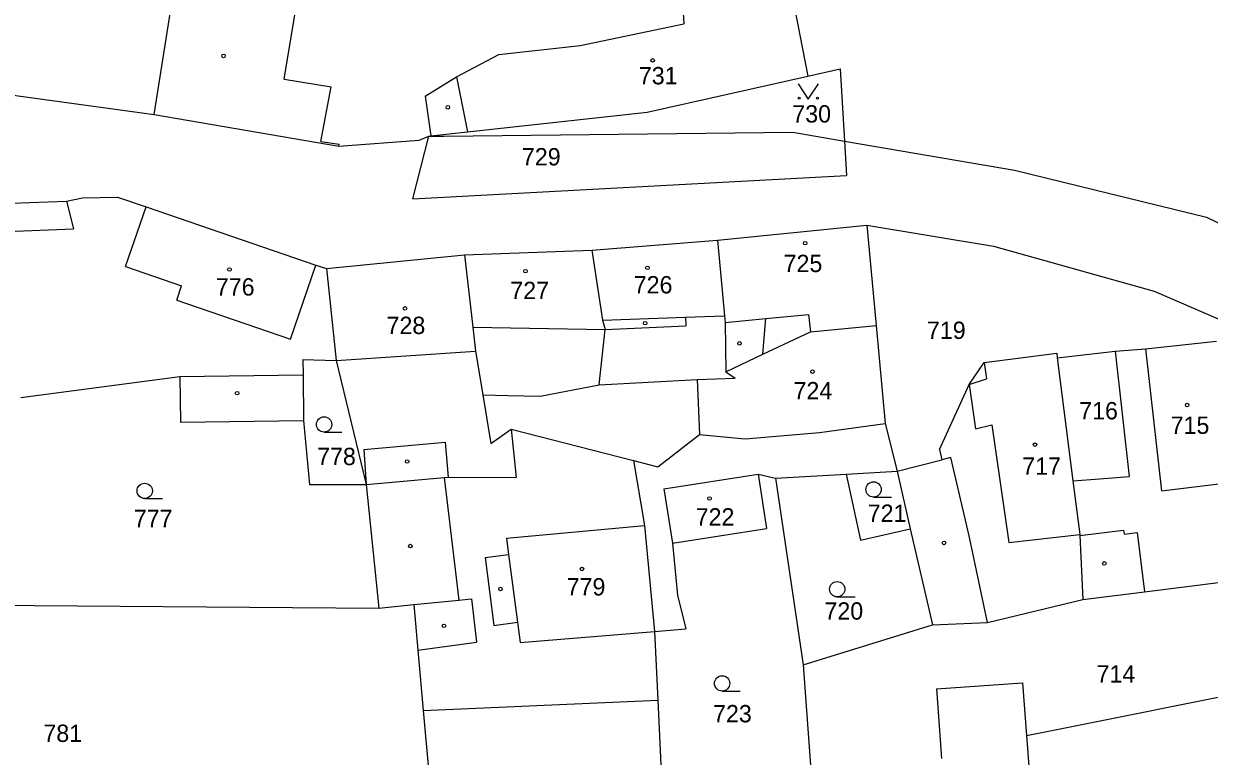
# Model space of a CAD drawing. Extents: x -779596 to -776743, y -1030330 to -1024513.
# Drawn here: x -777938.4 to -777822.3, y -1025045.8 to -1024974 of the extents above; entities that cross this region are included whole.
import ezdxf

# ---------------------------------------------------------------- set-up
doc = ezdxf.new("R2010")
doc.units = 0
for name, color, linetype in [('hranice parcel', 7, 'Continuous'), ('hranice vnitřní', 7, 'Continuous'), ('kultura', 7, 'Continuous'), ('č_pacel stav_', 7, 'Continuous'), ('č_parcel poz_', 7, 'Continuous')]:
    doc.layers.add(name, color=color, linetype=linetype)

msp = doc.modelspace()

# ---------------------------------------------------------------- linework, layer by layer
at = {"layer": 'hranice parcel'}
for points in [[(-777925.63, -1024982.94), (-777923.72, -1024970.75)], [(-777863.14, -1024971.29), (-777861.63, -1024979.18)], [(-777877.36, -1024982.71), (-777861.63, -1024979.18)], [(-777861.63, -1024979.18), (-777858.44, -1024978.48)], [(-777858.44, -1024978.48), (-777858.03, -1024985.54)], [(-777942.33, -1024980.67), (-777925.63, -1024982.94)], [(-777925.63, -1024982.94), (-777907.56, -1024986.06)], [(-777894.94, -1024984.64), (-777877.36, -1024982.71)], [(-777900.32, -1024991.19), (-777898.73, -1024985.06)], [(-777899.7, -1024985.44), (-777898.73, -1024985.06)], [(-777898.73, -1024985.06), (-777898.54, -1024985.04)], [(-777898.73, -1024985.06), (-777897.24, -1024985.05)], [(-777898.54, -1024985.04), (-777894.94, -1024984.64)], [(-777897.24, -1024985.05), (-777863.08, -1024984.68)], [(-777863.08, -1024984.68), (-777858.03, -1024985.54)], [(-777907.56, -1024986.06), (-777899.7, -1024985.44)], [(-777858.03, -1024985.54), (-777841.37, -1024988.39)], [(-777858.03, -1024985.54), (-777857.83, -1024988.91)], [(-777841.37, -1024988.39), (-777822.56, -1024993.01)], [(-777900.32, -1024991.19), (-777857.83, -1024988.91)], [(-777934.22, -1024991.43), (-777932.65, -1024991.12)], [(-777932.65, -1024991.12), (-777929.23, -1024991.04)], [(-777929.23, -1024991.04), (-777926.44, -1024991.99)], [(-777946.82, -1024991.9), (-777934.22, -1024991.43)], [(-777926.44, -1024991.99), (-777909.8, -1024997.69)], [(-777822.56, -1024993.01), (-777806.92, -1025000.57)], [(-777870.46, -1024995.25), (-777855.85, -1024993.78)], [(-777855.85, -1024993.78), (-777854.94, -1025003.61)], [(-777855.85, -1024993.78), (-777843.44, -1024995.84)], [(-777882.77, -1024996.22), (-777870.46, -1024995.25)], [(-777870.46, -1024995.25), (-777869.78, -1025002.67)], [(-777908.76, -1024998.04), (-777895.26, -1024996.7)], [(-777895.26, -1024996.7), (-777882.77, -1024996.22)], [(-777895.26, -1024996.7), (-777894.44, -1025003.76)], [(-777882.77, -1024996.22), (-777881.74, -1025003.09)], [(-777843.44, -1024995.84), (-777827.68, -1025000.26)], [(-777909.8, -1024997.69), (-777908.76, -1024998.04)], [(-777908.76, -1024998.04), (-777907.8, -1025007.03)], [(-777827.68, -1025000.26), (-777811.54, -1025007.24)], [(-777869.78, -1025002.67), (-777869.72, -1025003.31)], [(-777894.44, -1025003.76), (-777894.17, -1025006.14)], [(-777881.74, -1025003.09), (-777881.48, -1025003.99)], [(-777869.72, -1025003.31), (-777869.65, -1025008.14)], [(-777861.37, -1025004.23), (-777854.94, -1025003.61)], [(-777854.94, -1025003.61), (-777854.03, -1025013.21)], [(-777882.07, -1025009.44), (-777881.48, -1025003.99)], [(-777866.04, -1025006.43), (-777861.37, -1025004.23)], [(-777894.17, -1025006.14), (-777893.46, -1025010.42)], [(-777836.06, -1025006.64), (-777831.52, -1025006.12)], [(-777831.52, -1025006.12), (-777828.56, -1025005.89)], [(-777831.52, -1025006.12), (-777830.13, -1025018.41)], [(-777828.56, -1025005.89), (-777821.59, -1025005.14)], [(-777911.08, -1025006.95), (-777907.8, -1025007.03)], [(-777911.08, -1025006.95), (-777911.06, -1025008.45)], [(-777907.8, -1025007.03), (-777904.89, -1025019.18)], [(-777869.65, -1025008.14), (-777866.04, -1025006.43)], [(-777845.83, -1025009.4), (-777844.36, -1025007.25)], [(-777844.36, -1025007.25), (-777837.24, -1025006.31)], [(-777837.24, -1025006.31), (-777837.18, -1025006.77)], [(-777837.18, -1025006.77), (-777836.06, -1025006.64)], [(-777837.18, -1025006.77), (-777835.65, -1025018.83)], [(-777911.06, -1025008.45), (-777911, -1025012.93)], [(-777869.65, -1025008.14), (-777868.74, -1025008.78)], [(-777938.7, -1025010.66), (-777923.12, -1025008.6)], [(-777923.12, -1025008.6), (-777923.06, -1025013.08)], [(-777887.85, -1025010.55), (-777882.07, -1025009.44)], [(-777882.07, -1025009.44), (-777872.45, -1025008.91)], [(-777872.45, -1025008.91), (-777868.74, -1025008.78)], [(-777872.45, -1025008.91), (-777872.23, -1025014.29)], [(-777848.73, -1025015.76), (-777845.83, -1025009.4)], [(-777893.46, -1025010.42), (-777892.67, -1025015.16)], [(-777893.46, -1025010.42), (-777891.01, -1025010.48)], [(-777891.01, -1025010.48), (-777887.85, -1025010.55)], [(-777923.06, -1025013.08), (-777911, -1025012.93)], [(-777911, -1025012.93), (-777910.42, -1025019.18)], [(-777860.46, -1025014.08), (-777854.03, -1025013.21)], [(-777854.03, -1025013.21), (-777852.87, -1025017.87)], [(-777892.67, -1025015.16), (-777890.67, -1025013.76)], [(-777890.67, -1025013.76), (-777890.19, -1025018.5)], [(-777876.31, -1025017.45), (-777872.23, -1025014.29)], [(-777872.23, -1025014.29), (-777867.76, -1025014.72)], [(-777867.76, -1025014.72), (-777860.46, -1025014.08)], [(-777848.73, -1025015.76), (-777848.48, -1025016.78)], [(-777878.7, -1025016.85), (-777876.31, -1025017.45)], [(-777878.7, -1025016.85), (-777877.6, -1025023.22)], [(-777857.86, -1025018.17), (-777852.87, -1025017.87)], [(-777852.87, -1025017.87), (-777848.48, -1025016.78)], [(-777852.87, -1025017.87), (-777851.58, -1025023.53)], [(-777904.89, -1025019.18), (-777897.23, -1025018.49)], [(-777897.23, -1025018.49), (-777896.83, -1025018.46)], [(-777896.83, -1025018.46), (-777890.19, -1025018.5)], [(-777866.48, -1025018.18), (-777864.78, -1025018.58)], [(-777866.48, -1025018.18), (-777865.65, -1025023.49)], [(-777864.78, -1025018.58), (-777857.86, -1025018.17)], [(-777864.78, -1025018.58), (-777862.09, -1025036.84)], [(-777857.86, -1025018.17), (-777856.45, -1025024.64)], [(-777835.65, -1025018.83), (-777833.9, -1025018.7)], [(-777835.65, -1025018.83), (-777834.99, -1025024.08)], [(-777833.9, -1025018.7), (-777830.13, -1025018.41)], [(-777910.42, -1025019.18), (-777904.89, -1025019.18)], [(-777904.89, -1025019.18), (-777903.62, -1025031.31)], [(-777877.6, -1025023.22), (-777876.64, -1025033.59)], [(-777874.88, -1025024.92), (-777865.65, -1025023.49)], [(-777856.45, -1025024.64), (-777851.58, -1025023.53)], [(-777851.58, -1025023.53), (-777849.42, -1025032.95)], [(-777834.99, -1025024.08), (-777834.98, -1025024.17)], [(-777834.98, -1025024.17), (-777834.67, -1025030.45)], [(-777874.88, -1025024.92), (-777874.37, -1025030.04)], [(-777828.65, -1025029.71), (-777820.87, -1025028.74)], [(-777874.37, -1025030.04), (-777873.58, -1025033.34)], [(-777844.02, -1025032.71), (-777834.67, -1025030.45)], [(-777834.67, -1025030.45), (-777828.65, -1025029.71)], [(-777945.88, -1025030.99), (-777903.62, -1025031.31)], [(-777903.62, -1025031.31), (-777900.21, -1025030.95)], [(-777900.21, -1025030.95), (-777899.81, -1025035.43)], [(-777862.09, -1025036.84), (-777849.42, -1025032.95)], [(-777849.42, -1025032.95), (-777844.02, -1025032.71)], [(-777876.64, -1025033.59), (-777873.58, -1025033.34)], [(-777876.64, -1025033.59), (-777876.32, -1025040.31)], [(-777899.81, -1025035.43), (-777899.28, -1025041.33)], [(-777862.09, -1025036.84), (-777860.73, -1025055.22)], [(-777849, -1025039.22), (-777840.58, -1025038.62)], [(-777840.58, -1025038.62), (-777840.19, -1025043.77)], [(-777849, -1025039.22), (-777848.54, -1025046.02)], [(-777838.05, -1025043.34), (-777817.19, -1025039.17)], [(-777899.28, -1025041.33), (-777876.32, -1025040.31)], [(-777876.32, -1025040.31), (-777875.66, -1025054.4)], [(-777899.28, -1025041.33), (-777897.88, -1025056.77)], [(-777840.19, -1025043.77), (-777838.05, -1025043.34)], [(-777840.19, -1025043.77), (-777839.63, -1025051.07)]]:
    msp.add_lwpolyline(points, dxfattribs=at)
at = {"layer": 'hranice vnitřní'}
for points in [[(-777873.88, -1024971.95), (-777873.75, -1024974.06)], [(-777912.9, -1024979.48), (-777911.8, -1024972.8)], [(-777883.9, -1024976.19), (-777873.75, -1024974.06)], [(-777896.04, -1024979.25), (-777891.87, -1024977.05)], [(-777891.87, -1024977.05), (-777883.9, -1024976.19)], [(-777912.9, -1024979.48), (-777908.32, -1024980.22)], [(-777899.09, -1024981.15), (-777896.04, -1024979.25)], [(-777896.04, -1024979.25), (-777894.94, -1024984.64)], [(-777909.31, -1024985.58), (-777908.32, -1024980.22)], [(-777899.09, -1024981.15), (-777898.54, -1024985.04)], [(-777909.31, -1024985.58), (-777907.52, -1024985.86)], [(-777907.56, -1024986.06), (-777907.52, -1024985.86)], [(-777934.22, -1024991.43), (-777933.55, -1024994.14)], [(-777928.44, -1024997.84), (-777926.44, -1024991.99)], [(-777939.24, -1024994.36), (-777933.55, -1024994.14)], [(-777928.44, -1024997.84), (-777922.95, -1024999.72)], [(-777912.29, -1025004.95), (-777909.8, -1024997.69)], [(-777923.43, -1025001.14), (-777922.95, -1024999.72)], [(-777923.43, -1025001.14), (-777912.29, -1025004.95)], [(-777873.61, -1025002.8), (-777869.78, -1025002.67)], [(-777865.74, -1025002.93), (-777861.56, -1025002.52)], [(-777861.56, -1025002.52), (-777861.37, -1025004.23)], [(-777894.44, -1025003.76), (-777881.48, -1025003.99)], [(-777881.74, -1025003.09), (-777873.61, -1025002.8)], [(-777881.48, -1025003.99), (-777873.57, -1025003.65)], [(-777873.61, -1025002.8), (-777873.57, -1025003.65)], [(-777869.72, -1025003.31), (-777865.74, -1025002.93)], [(-777866.04, -1025006.43), (-777865.74, -1025002.93)], [(-777907.8, -1025007.03), (-777894.17, -1025006.14)], [(-777828.56, -1025005.89), (-777826.97, -1025019.82)], [(-777844.36, -1025007.25), (-777844.12, -1025008.83)], [(-777923.12, -1025008.6), (-777911.06, -1025008.45)], [(-777845.83, -1025009.4), (-777844.12, -1025008.83)], [(-777845.83, -1025009.4), (-777845.18, -1025013.72)], [(-777890.67, -1025013.76), (-777878.7, -1025016.85)], [(-777845.18, -1025013.72), (-777843.58, -1025013.33)], [(-777843.58, -1025013.33), (-777841.92, -1025024.87)], [(-777905.09, -1025015.77), (-777897.13, -1025015.05)], [(-777897.13, -1025015.05), (-777896.83, -1025018.46)], [(-777905.09, -1025015.77), (-777904.89, -1025019.18)], [(-777847.6, -1025016.56), (-777848.48, -1025016.78)], [(-777845.8, -1025024.22), (-777847.6, -1025016.56)], [(-777897.23, -1025018.49), (-777895.8, -1025030.53)], [(-777875.71, -1025019.61), (-777866.48, -1025018.18)], [(-777875.71, -1025019.61), (-777874.88, -1025024.92)], [(-777826.97, -1025019.82), (-777820.82, -1025019.05)], [(-777891.13, -1025024.46), (-777877.6, -1025023.22)], [(-777834.98, -1025024.17), (-777830.69, -1025023.66)], [(-777830.69, -1025023.66), (-777830.64, -1025024.05)], [(-777891.13, -1025024.46), (-777890.93, -1025026.04)], [(-777844.02, -1025032.71), (-777845.8, -1025024.22)], [(-777841.92, -1025024.87), (-777834.99, -1025024.08)], [(-777830.64, -1025024.05), (-777829.36, -1025023.89)], [(-777829.36, -1025023.89), (-777828.65, -1025029.71)], [(-777893.22, -1025026.33), (-777890.93, -1025026.04)], [(-777893.22, -1025026.33), (-777892.36, -1025032.99)], [(-777890.93, -1025026.04), (-777890.06, -1025032.66)], [(-777900.21, -1025030.95), (-777895.8, -1025030.53)], [(-777895.8, -1025030.53), (-777894.56, -1025030.38)], [(-777894.56, -1025030.38), (-777894.06, -1025034.64)], [(-777892.36, -1025032.99), (-777890.06, -1025032.66)], [(-777890.06, -1025032.66), (-777889.8, -1025034.66)], [(-777889.8, -1025034.66), (-777876.64, -1025033.59)], [(-777899.81, -1025035.43), (-777894.06, -1025034.64)]]:
    msp.add_lwpolyline(points, dxfattribs=at)
at = {"layer": 'kultura'}
for points in [[(-777862.57, -1024979.94), (-777861.57, -1024981.44), (-777860.57, -1024979.94)], [(-777909, -1025014.06), (-777907.25, -1025014.06)], [(-777926.57, -1025020.56), (-777924.82, -1025020.56)], [(-777855.18, -1025020.42), (-777853.43, -1025020.42)], [(-777858.74, -1025030.2), (-777856.99, -1025030.2)], [(-777870.01, -1025039.42), (-777868.26, -1025039.42)]]:
    msp.add_lwpolyline(points, dxfattribs=at)
for centre, radius in [((-777918.85, -1024977.2), 0.175), ((-777876.82, -1024977.64), 0.175), ((-777862.47, -1024981.34), 0.1), ((-777860.67, -1024981.34), 0.1), ((-777896.88, -1024982.23), 0.175), ((-777861.88, -1024995.55), 0.175), ((-777918.27, -1024998.13), 0.175), ((-777889.27, -1024998.29), 0.175), ((-777877.33, -1024997.96), 0.175), ((-777901.08, -1025001.94), 0.175), ((-777877.55, -1025003.38), 0.175), ((-777868.31, -1025005.36), 0.175), ((-777861.16, -1025008.14), 0.175), ((-777917.52, -1025010.24), 0.175), ((-777824.46, -1025011.4), 0.175), ((-777909, -1025013.31), 0.75), ((-777839.37, -1025015.28), 0.175), ((-777900.86, -1025016.94), 0.175), ((-777855.18, -1025019.67), 0.75), ((-777926.57, -1025019.81), 0.75), ((-777871.24, -1025020.56), 0.175), ((-777848.28, -1025024.91), 0.175), ((-777900.55, -1025025.22), 0.175), ((-777832.58, -1025026.92), 0.175), ((-777883.73, -1025027.46), 0.175), ((-777891.72, -1025029.43), 0.175), ((-777858.74, -1025029.45), 0.75), ((-777897.26, -1025033.03), 0.175), ((-777870.01, -1025038.67), 0.75)]:
    msp.add_circle(centre, radius, dxfattribs=at)

# ---------------------------------------------------------------- texts
at = {"layer": 'č_pacel stav_'}
for s, p in [('731', (-777878.17, -1024979.99)), ('725', (-777863.99, -1024998.38)), ('776', (-777919.6, -1025000.68)), ('726', (-777878.67, -1025000.47)), ('727', (-777890.76, -1025001.03)), ('728', (-777902.88, -1025004.45)), ('724', (-777863.02, -1025010.85)), ('715', (-777826.08, -1025014.23)), ('717', (-777840.62, -1025018.24)), ('722', (-777872.6, -1025023.21)), ('779', (-777885.24, -1025030.06))]:
    msp.add_text(s, height=1.7, dxfattribs=at).set_placement(p)
at = {"layer": 'č_parcel poz_'}
for s, p in [('730', (-777863.14, -1024983.73)), ('729', (-777889.62, -1024987.93)), ('719', (-777849.95, -1025004.93)), ('716', (-777835.039, -1025012.81)), ('778', (-777909.68, -1025017.29)), ('721', (-777855.75, -1025022.85)), ('777', (-777927.64, -1025023.37)), ('720', (-777859.99, -1025032.43)), ('714', (-777833.34, -1025038.59)), ('723', (-777870.9, -1025042.49)), ('781', (-777936.49, -1025044.41))]:
    msp.add_text(s, height=1.7, dxfattribs=at).set_placement(p)

doc.saveas('drawing.dxf')
